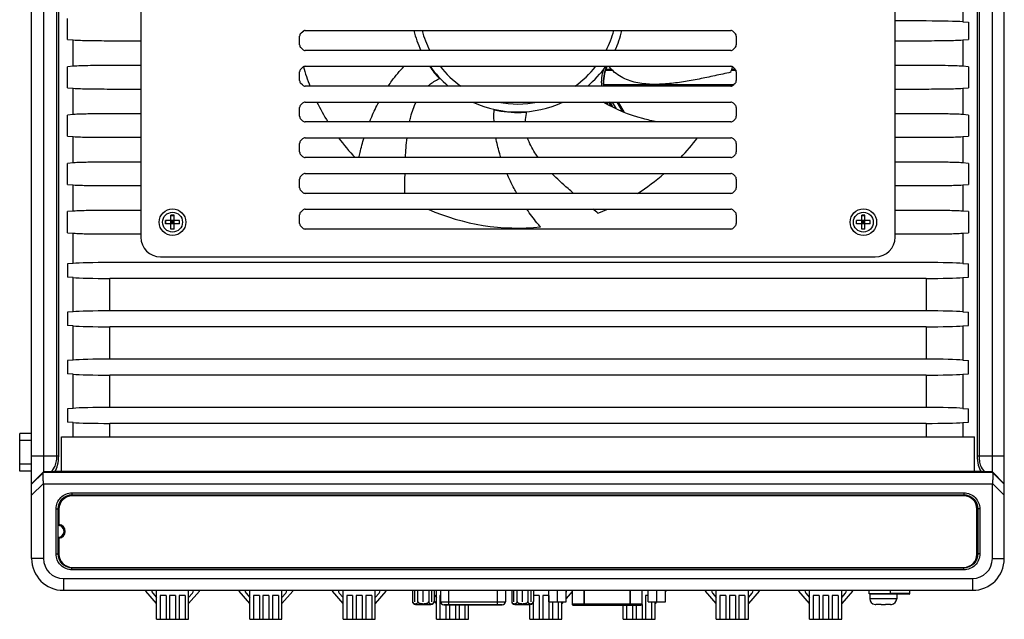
# Model space of a CAD drawing. Header units: millimetres. Extents: x 0 to 1750, y -1720 to 477.
# Tile 277 of 317: x 605 to 853, y -602 to -451. Entities that reach past the tile are written whole.
import ezdxf

# ---------------------------------------------------------------- set-up
doc = ezdxf.new("R2010")
doc.units = ezdxf.units.MM
doc.header["$LTSCALE"] = 92.51
for name, color, linetype in [('101305731_14DXF_CONTINUOUS_LINE', 7, 'CONTINUOUS'), ('101305731_DXF_CONTINUOUS_LINE', 7, 'CONTINUOUS'), ('12025-HXH_2_DXF_CONTINUOUS_LINE', 7, 'CONTINUOUS'), ('12025FAN_1_DXF_CONTINUOUS_LINE', 7, 'CONTINUOUS'), ('90_VGA_WLDR-DXF_CONTINUOUS_LINE', 7, 'CONTINUOUS'), ('DE-11-080510DXF_CONTINUOUS_LINE', 7, 'CONTINUOUS'), ('DE-11-081126DXF_CONTINUOUS_LINE', 7, 'CONTINUOUS'), ('DE-13-001875DXF_CONTINUOUS_LINE', 7, 'CONTINUOUS'), ('DE-17-000326DXF_CONTINUOUS_LINE', 7, 'CONTINUOUS'), ('DE-19-002068DXF_CONTINUOUS_LINE', 7, 'CONTINUOUS'), ('LIGHTING_CONDXF_CONTINUOUS_LINE', 7, 'CONTINUOUS'), ('SC-K1M3X7-BNDXF_CONTINUOUS_LINE', 7, 'CONTINUOUS'), ('SC-PSFM4X8_DXF_CONTINUOUS_LINE', 7, 'CONTINUOUS'), ('TLLAG-7XBX_DXF_CONTINUOUS_LINE', 7, 'CONTINUOUS')]:
    doc.layers.add(name, color=color, linetype=linetype)

msp = doc.modelspace()

# ---------------------------------------------------------------- linework, layer by layer
at = {"layer": '101305731_14DXF_CONTINUOUS_LINE'}
for p, q in [((744.026, -594.838), (744.026, -598.282)), ((747.066, -594.838), (747.066, -598.582)), ((758.626, -598.582), (758.626, -594.838)), ((761.666, -598.282), (761.666, -594.838)), ((744.026, -598.282), (761.666, -598.282)), ((744.326, -598.582), (761.365, -598.582))]:
    msp.add_line(p, q, dxfattribs=at)
for centre, start, end in [((744.326, -598.282), 179.99999, 270), ((761.366, -598.282), 270, 0)]:
    msp.add_arc(centre, 0.3, start, end, dxfattribs=at)
at = {"layer": '101305731_DXF_CONTINUOUS_LINE'}
for p, q in [((744.026, -594.838), (744.026, -598.282)), ((747.066, -598.582), (747.066, -594.838)), ((758.626, -594.838), (758.626, -598.582)), ((761.666, -598.282), (761.666, -594.838)), ((761.666, -598.282), (744.026, -598.282)), ((744.326, -598.582), (761.366, -598.582))]:
    msp.add_line(p, q, dxfattribs=at)
for centre, start, end in [((744.326, -598.282), 180, 270), ((761.366, -598.282), 270, 0)]:
    msp.add_arc(centre, 0.3, start, end, dxfattribs=at)
at = {"layer": '12025-HXH_2_DXF_CONTINUOUS_LINE'}
for p, q in [((753.292, -471.942), (752.801, -472.226)), ((752.801, -472.226), (752.929, -472.447)), ((753.234, -471.976), (753.765, -472.896)), ((753.292, -471.942), (753.874, -472.951)), ((731.222, -474.46), (731.218, -474.315))]:
    msp.add_line(p, q, dxfattribs=at)
for centre, radius, start, end in [((730.383, -447.338), 27.135, 214.84113, 223.30638), ((730.383, -447.338), 27.068, 214.93894, 223.3526), ((761.995, -466.917), 10.617, 161.99556, 184.97464), ((761.995, -466.917), 10.117, 156.20831, 185.22056), ((761.995, -466.917), 10.05, 156.04091, 185.25537), ((761.995, -466.917), 10.617, 207.61879, 209.99999), ((761.995, -466.917), 10.117, 209.11127, 209.99999), ((761.995, -466.917), 10.05, 209.322, 209.99999), ((730.383, -447.338), 27.135, 257.20022, 271.77254), ((730.383, -447.338), 27.068, 257.207, 271.77254), ((731.533, -484.505), 10.117, 83.91493, 91.77254), ((731.533, -484.505), 10.05, 83.96311, 91.77254)]:
    msp.add_arc(centre, radius, start, end, dxfattribs=at)
at = {"layer": '12025FAN_1_DXF_CONTINUOUS_LINE'}
for p, q in [((675.79, -454.431), (676.121, -454.171)), ((676.007, -454.261), (676.483, -453.888)), ((676.121, -454.171), (676.483, -453.889))]:
    msp.add_line(p, q, dxfattribs=at)
for radius, start, end in [(27, 193.93189, 205.21953), (25, 195.07288, 207.39492), (25, 332.6062, 344.92718), (27, 334.78047, 346.06811), (56.25, 196.1105, 201.37373), (27, 215.0494, 229.41182), (25, 218.33267, 235.09039), (25, 304.91157, 321.66756), (27, 310.58818, 324.9506), (56.25, 342.40888, 343.88831), (56.25, 205.82424, 211.63294), (27, 245.17197, 294.82803), (25, 258.63087, 281.36778), (56.25, 216.55697, 223.19783), (56.25, 316.8048, 323.44537), (56.25, 302.3833, 310.91932), (56.25, 246.2916, 275.80792), (56.25, 290.98288, 293.70282)]:
    msp.add_arc((730.383, -447.338), radius, start, end, dxfattribs=at)
for points, knots in [([(697.699, -467.834), (697.999, -467.387), (699.224, -465.637), (700.598, -463.988), (701.705, -462.836)], [0, 0, 0, 0, 0.2519403, 1, 1, 1, 1]), ([(784.003, -464.338), (782.659, -464.633), (779.997, -465.219), (776.02, -466.055), (772.055, -466.78), (768.068, -467.297), (764.06, -467.478), (760.079, -467.074), (756.895, -465.95), (754.655, -464.396), (753.674, -463.394), (753.222, -462.841)], [0, 0, 0, 0, 0.1276463, 0.2528776, 0.3770099, 0.5014245, 0.6256251, 0.7484972, 0.8707893, 0.9337206, 1, 1, 1, 1]), ([(707.691, -467.833), (707.909, -467.639), (708.849, -466.867), (709.917, -466.254), (710.764, -465.888)], [0, 0, 0, 0, 0.2407644, 1, 1, 1, 1]), ([(693.022, -476.837), (693.19, -476.414), (693.886, -474.716), (694.672, -473.054), (695.316, -471.834)], [0, 0, 0, 0, 0.2481748, 1, 1, 1, 1]), ([(703.084, -476.837), (703.177, -476.405), (703.585, -474.695), (704.166, -473.02), (704.74, -471.836)], [0, 0, 0, 0, 0.2516344, 1, 1, 1, 1]), ([(724.38, -476.838), (724.366, -476.572), (724.324, -475.513), (724.336, -474.453), (724.376, -473.661)], [0, 0, 0, 0, 0.2517381, 1, 1, 1, 1]), ([(765.392, -476.839), (764.209, -476.609), (759.514, -475.524), (754.96, -473.704), (751.863, -471.841)], [0, 0, 0, 0, 0.2501065, 1, 1, 1, 1]), ([(732.251, -476.838), (732.26, -476.625), (732.318, -475.75), (732.48, -474.883), (732.654, -474.242)], [0, 0, 0, 0, 0.2423331, 1, 1, 1, 1]), ([(690.345, -485.836), (690.43, -485.417), (690.796, -483.736), (691.242, -482.073), (691.621, -480.837)], [0, 0, 0, 0, 0.2484706, 1, 1, 1, 1]), ([(726.083, -485.839), (725.951, -485.428), (725.452, -483.784), (725.061, -482.106), (724.838, -480.839)], [0, 0, 0, 0, 0.251238, 1, 1, 1, 1]), ([(735.473, -485.841), (735.193, -485.456), (734.125, -483.897), (733.253, -482.187), (732.819, -480.84)], [0, 0, 0, 0, 0.2515235, 1, 1, 1, 1]), ([(701.887, -494.838), (701.891, -494.418), (701.905, -492.751), (701.924, -491.084), (701.947, -489.838)], [0, 0, 0, 0, 0.2519883, 1, 1, 1, 1]), ([(730.094, -494.838), (729.865, -494.436), (728.962, -492.806), (728.146, -491.127), (727.59, -489.84)], [0, 0, 0, 0, 0.2481875, 1, 1, 1, 1]), ([(744.411, -494.838), (743.939, -494.439), (742.061, -492.831), (740.231, -491.162), (738.93, -489.84)], [0, 0, 0, 0, 0.2496998, 1, 1, 1, 1]), ([(736.075, -503.299), (735.771, -502.946), (734.561, -501.507), (733.428, -500.003), (732.622, -498.842)], [0, 0, 0, 0, 0.2477637, 1, 1, 1, 1])]:
    msp.add_open_spline(points, degree=3, knots=knots, dxfattribs=at)
for points in [[(702.067, -485.838), (702.143, -484.168), (702.254, -482.498), (702.444, -480.837)], [(750.525, -499.858), (750.106, -499.518), (749.686, -499.178), (749.267, -498.838)]]:
    msp.add_open_spline(points, degree=3, dxfattribs=at)
at = {"layer": '90_VGA_WLDR-DXF_CONTINUOUS_LINE'}
for p, q in [((703.816, -594.838), (703.816, -597.612)), ((703.816, -594.838), (703.816, -597.612)), ((705.181, -597.612), (705.181, -594.838)), ((705.181, -597.612), (705.181, -594.838)), ((707.911, -594.838), (707.911, -597.612)), ((707.911, -594.838), (707.911, -597.612)), ((709.276, -594.838), (709.276, -597.612)), ((709.276, -594.838), (709.276, -597.612)), ((710.876, -594.838), (710.876, -597.712)), ((710.876, -594.838), (710.876, -597.712)), ((712.876, -594.838), (712.876, -598.512)), ((712.876, -594.838), (712.876, -598.512)), ((725.206, -598.512), (725.206, -594.838)), ((725.206, -598.512), (725.206, -594.838)), ((727.206, -594.838), (727.206, -597.712)), ((727.206, -594.838), (727.206, -597.712)), ((728.806, -594.838), (728.806, -597.612)), ((728.806, -594.838), (728.806, -597.612)), ((730.171, -597.612), (730.171, -594.838)), ((730.171, -597.612), (730.171, -594.838)), ((732.901, -594.838), (732.901, -597.612)), ((732.901, -594.838), (732.901, -597.612)), ((734.266, -594.838), (734.266, -597.612)), ((734.266, -594.838), (734.266, -597.612)), ((704.616, -598.412), (708.476, -598.412)), ((704.616, -598.412), (708.476, -598.412)), ((709.273, -597.682), (709.273, -597.682)), ((710.876, -597.712), (727.206, -597.712)), ((710.876, -597.712), (727.206, -597.712)), ((726.405, -598.512), (711.676, -598.512)), ((711.676, -598.512), (726.406, -598.512)), ((729.606, -598.412), (733.466, -598.412)), ((729.606, -598.412), (733.466, -598.412)), ((734.263, -597.682), (734.263, -597.682))]:
    msp.add_line(p, q, dxfattribs=at)
for centre, radius, start, end in [((704.616, -597.612), 0.8, 180, 270), ((704.616, -597.612), 0.8, 180, 270), ((704.615, -597.612), 0.799, 179.99941, 184.93295), ((704.613, -597.612), 0.797, 180.00395, 182.38164), ((704.619, -597.612), 0.804, 182.37799, 183.02833), ((704.617, -597.612), 0.801, 183.02725, 184.71554), ((704.609, -597.613), 0.794, 184.71595, 185.61656), ((704.388, -597.613), 0.793, 350.9092, 0.0162), ((708.703, -597.613), 0.793, 179.98378, 189.08934), ((708.476, -597.612), 0.8, 270, 0), ((708.476, -597.612), 0.8, 270, 0), ((708.486, -597.613), 0.789, 354.8629, 355.30982), ((708.478, -597.612), 0.798, 355.02302, 0.00302), ((708.478, -597.612), 0.798, 355.3117, 357.20941), ((708.477, -597.612), 0.799, 357.72178, 359.99744), ((708.474, -597.612), 0.802, 357.20749, 357.72413), ((729.606, -597.612), 0.8, 180, 270), ((729.606, -597.612), 0.8, 180, 270), ((729.604, -597.612), 0.798, 179.99822, 185.04242), ((729.6, -597.612), 0.795, 180.00582, 182.57832), ((729.61, -597.612), 0.804, 182.57296, 183.33912), ((729.609, -597.612), 0.804, 183.33819, 185.09293), ((729.377, -597.613), 0.793, 351.19841, 0.01478), ((733.694, -597.613), 0.793, 179.98478, 188.88134), ((733.466, -597.612), 0.8, 270, 360), ((733.466, -597.612), 0.8, 270, 360), ((733.476, -597.613), 0.789, 354.86511, 355.30896), ((733.468, -597.612), 0.798, 355.02305, 0.00305), ((733.468, -597.612), 0.798, 355.31085, 357.20542), ((733.467, -597.612), 0.799, 357.72613, 359.99745), ((733.464, -597.612), 0.802, 357.20349, 357.72847), ((704.61, -597.613), 0.795, 184.93582, 185.05975), ((704.598, -597.614), 0.782, 185.61553, 187.05219), ((704.594, -597.614), 0.779, 187.0539, 188.13343), ((704.592, -597.615), 0.776, 188.13309, 189.38376), ((704.587, -597.616), 0.771, 189.38336, 190.66984), ((704.583, -597.616), 0.768, 189.93971, 190.29343), ((704.581, -597.617), 0.765, 190.67039, 191.40327), ((704.55, -597.624), 0.733, 194.75312, 197.3434), ((704.54, -597.627), 0.723, 197.34871, 197.54863), ((704.526, -597.631), 0.708, 197.53868, 200.54876), ((704.408, -597.615), 0.773, 350.17212, 350.879), ((708.685, -597.615), 0.775, 189.11984, 189.53346), ((708.555, -597.628), 0.719, 341.84225, 343.08176), ((708.543, -597.624), 0.732, 343.08471, 345.27699), ((708.513, -597.617), 0.762, 348.89687, 349.35406), ((708.507, -597.616), 0.768, 349.35521, 350.49281), ((708.506, -597.616), 0.769, 349.67943, 350.01385), ((708.497, -597.614), 0.778, 350.49295, 351.94532), ((708.492, -597.614), 0.783, 351.9442, 352.66691), ((708.49, -597.613), 0.786, 352.66708, 354.86285), ((711.676, -597.712), 0.8, 180, 270), ((711.676, -597.712), 0.8, 180, 270), ((726.406, -597.712), 0.8, 270, 0), ((726.406, -597.712), 0.8, 270, 0), ((729.603, -597.613), 0.797, 185.09324, 185.96236), ((729.589, -597.614), 0.784, 185.95899, 187.69951), ((729.577, -597.616), 0.771, 187.70356, 188.30264), ((729.575, -597.616), 0.769, 188.30188, 190.36802), ((729.577, -597.615), 0.772, 189.83292, 190.38415), ((729.536, -597.625), 0.729, 194.72545, 196.92714), ((729.526, -597.628), 0.719, 196.93087, 197.80065), ((729.394, -597.615), 0.777, 350.87959, 351.17061), ((733.677, -597.615), 0.777, 188.90998, 189.11987), ((733.545, -597.628), 0.719, 341.84229, 343.08175), ((733.533, -597.624), 0.732, 343.08471, 345.277), ((733.503, -597.617), 0.762, 348.92328, 349.36505), ((733.497, -597.616), 0.768, 349.36618, 350.49233), ((733.496, -597.616), 0.769, 349.67944, 350.01384), ((733.487, -597.614), 0.778, 350.49252, 351.9581), ((733.482, -597.614), 0.783, 351.95695, 352.66645), ((733.48, -597.613), 0.786, 352.66664, 354.86507)]:
    msp.add_arc(centre, radius, start, end, dxfattribs=at)
for points, knots in [([(705.181, -597.612), (705.181, -597.623), (705.18, -597.665), (705.176, -597.707), (705.171, -597.738)], [0, 0, 0, 0, 0.2529907, 1, 1, 1, 1]), ([(707.911, -597.612), (707.911, -597.623), (707.911, -597.665), (707.916, -597.707), (707.921, -597.738)], [0, 0, 0, 0, 0.2529902, 1, 1, 1, 1]), ([(730.171, -597.612), (730.171, -597.623), (730.17, -597.665), (730.166, -597.707), (730.161, -597.738)], [0, 0, 0, 0, 0.2529904, 1, 1, 1, 1]), ([(732.901, -597.612), (732.901, -597.623), (732.901, -597.665), (732.906, -597.707), (732.911, -597.738)], [0, 0, 0, 0, 0.2529902, 1, 1, 1, 1]), ([(703.819, -597.683), (703.819, -597.688), (703.821, -597.71), (703.825, -597.732), (703.827, -597.749)], [0, 0, 0, 0, 0.2528399, 1, 1, 1, 1]), ([(703.828, -597.753), (703.829, -597.758), (703.833, -597.777), (703.837, -597.796), (703.841, -597.811)], [0, 0, 0, 0, 0.2540378, 1, 1, 1, 1]), ([(703.831, -597.768), (703.833, -597.778), (703.841, -597.816), (703.853, -597.853), (703.863, -597.88)], [0, 0, 0, 0, 0.2596061, 1, 1, 1, 1]), ([(705.171, -597.738), (705.155, -597.838), (705.104, -597.976), (704.988, -598.112), (704.876, -598.199), (704.725, -598.263), (704.539, -598.289), (704.354, -598.279), (704.166, -598.227), (703.98, -598.102), (703.894, -597.962), (703.863, -597.88)], [0, 0, 0, 0, 0.1731164, 0.2421053, 0.3035195, 0.4142159, 0.5190269, 0.6230773, 0.7302, 0.8490357, 1, 1, 1, 1]), ([(705.169, -597.747), (705.152, -597.846), (705.087, -598.016), (704.865, -598.228), (704.599, -598.293), (704.352, -598.279), (704.165, -598.227), (703.979, -598.101), (703.894, -597.962), (703.863, -597.88)], [0, 0, 0, 0, 0.1726252, 0.3022785, 0.5166707, 0.6211695, 0.7287993, 0.848252, 1, 1, 1, 1]), ([(705.201, -597.738), (705.22, -597.798), (705.287, -597.911), (705.433, -598.038), (705.603, -598.129), (705.845, -598.215), (706.162, -598.271), (706.546, -598.291), (706.93, -598.271), (707.246, -598.215), (707.488, -598.129), (707.658, -598.038), (707.804, -597.911), (707.871, -597.798), (707.891, -597.738)], [0, 0, 0, 0, 0.062234, 0.1246657, 0.1871949, 0.2497661, 0.3748424, 0.5, 0.6251576, 0.7502339, 0.8128052, 0.8753343, 0.937766, 1, 1, 1, 1]), ([(707.891, -597.738), (707.852, -597.858), (707.711, -598.01), (707.488, -598.129), (707.246, -598.215), (706.93, -598.271), (706.546, -598.291), (706.162, -598.271), (705.845, -598.215), (705.603, -598.129), (705.38, -598.01), (705.239, -597.858), (705.201, -597.738)], [0, 0, 0, 0, 0.1234697, 0.1862145, 0.2489903, 0.3744608, 0.5000009, 0.6255409, 0.7510108, 0.8137862, 0.8765307, 1, 1, 1, 1]), ([(707.921, -597.738), (707.937, -597.838), (707.989, -597.978), (708.106, -598.114), (708.219, -598.202), (708.373, -598.265), (708.561, -598.29), (708.748, -598.278), (708.938, -598.221), (709.127, -598.087), (709.21, -597.939), (709.238, -597.852)], [0, 0, 0, 0, 0.1719428, 0.2403267, 0.3012051, 0.4110673, 0.5152659, 0.6188621, 0.7258662, 0.8456692, 1, 1, 1, 1]), ([(707.921, -597.743), (707.939, -597.846), (708.006, -598.024), (708.196, -598.196), (708.393, -598.27), (708.588, -598.291), (708.781, -598.272), (708.979, -598.202), (709.17, -598.037), (709.241, -597.864), (709.261, -597.764)], [0, 0, 0, 0, 0.1678601, 0.2928344, 0.4002221, 0.502643, 0.6049584, 0.711832, 0.8351905, 1, 1, 1, 1]), ([(709.25, -597.81), (709.252, -597.806), (709.256, -597.787), (709.26, -597.768), (709.263, -597.754)], [0, 0, 0, 0, 0.2459538, 1, 1, 1, 1]), ([(709.264, -597.749), (709.265, -597.744), (709.268, -597.722), (709.271, -597.699), (709.273, -597.682)], [0, 0, 0, 0, 0.2469146, 1, 1, 1, 1]), ([(728.809, -597.683), (728.809, -597.688), (728.811, -597.71), (728.814, -597.731), (728.817, -597.747)], [0, 0, 0, 0, 0.2527626, 1, 1, 1, 1]), ([(728.818, -597.754), (728.821, -597.77), (728.834, -597.829), (728.854, -597.886), (728.872, -597.927)], [0, 0, 0, 0, 0.2657193, 1, 1, 1, 1]), ([(728.818, -597.755), (728.819, -597.759), (728.823, -597.778), (728.827, -597.797), (728.831, -597.81)], [0, 0, 0, 0, 0.253945, 1, 1, 1, 1]), ([(728.842, -597.848), (728.844, -597.855), (728.853, -597.881), (728.864, -597.908), (728.872, -597.927)], [0, 0, 0, 0, 0.2583869, 1, 1, 1, 1]), ([(730.161, -597.738), (730.145, -597.836), (730.095, -597.972), (729.983, -598.107), (729.874, -598.194), (729.727, -598.259), (729.545, -598.288), (729.363, -598.282), (729.18, -598.237), (729.035, -598.149), (728.934, -598.039), (728.891, -597.967), (728.872, -597.927)], [0, 0, 0, 0, 0.1749347, 0.2449029, 0.3071883, 0.4192216, 0.5249722, 0.6296825, 0.7369131, 0.8540917, 0.9218459, 1, 1, 1, 1]), ([(728.872, -597.927), (728.907, -598.001), (728.997, -598.127), (729.18, -598.236), (729.364, -598.282), (729.606, -598.291), (729.868, -598.221), (730.083, -598.006), (730.145, -597.836), (730.161, -597.738)], [0, 0, 0, 0, 0.1456245, 0.2631768, 0.3707378, 0.4757674, 0.6923841, 0.8244234, 1, 1, 1, 1]), ([(730.191, -597.738), (730.21, -597.798), (730.277, -597.911), (730.423, -598.038), (730.593, -598.129), (730.835, -598.215), (731.152, -598.271), (731.536, -598.291), (731.92, -598.271), (732.236, -598.215), (732.478, -598.129), (732.648, -598.038), (732.794, -597.911), (732.861, -597.798), (732.881, -597.738)], [0, 0, 0, 0, 0.062234, 0.1246657, 0.1871949, 0.2497661, 0.3748424, 0.5, 0.6251576, 0.7502339, 0.8128052, 0.8753343, 0.937766, 1, 1, 1, 1]), ([(732.881, -597.738), (732.842, -597.858), (732.701, -598.01), (732.478, -598.129), (732.236, -598.215), (731.92, -598.271), (731.536, -598.291), (731.152, -598.271), (730.835, -598.215), (730.593, -598.129), (730.37, -598.01), (730.229, -597.858), (730.191, -597.738)], [0, 0, 0, 0, 0.1234697, 0.1862145, 0.2489903, 0.3744608, 0.5000009, 0.6255409, 0.7510108, 0.8137862, 0.8765307, 1, 1, 1, 1]), ([(732.911, -597.738), (732.927, -597.838), (732.979, -597.978), (733.096, -598.114), (733.209, -598.202), (733.363, -598.265), (733.551, -598.29), (733.738, -598.278), (733.928, -598.221), (734.117, -598.087), (734.2, -597.939), (734.228, -597.852)], [0, 0, 0, 0, 0.1719428, 0.2403267, 0.3012051, 0.4110672, 0.5152658, 0.618862, 0.7258661, 0.8456691, 1, 1, 1, 1]), ([(734.251, -597.764), (734.231, -597.864), (734.16, -598.038), (733.969, -598.203), (733.77, -598.272), (733.576, -598.291), (733.382, -598.269), (733.183, -598.195), (732.994, -598.021), (732.927, -597.841), (732.911, -597.738)], [0, 0, 0, 0, 0.1646217, 0.2877896, 0.3945109, 0.496703, 0.5990267, 0.7063903, 0.8315804, 1, 1, 1, 1]), ([(734.24, -597.81), (734.242, -597.806), (734.246, -597.787), (734.25, -597.768), (734.253, -597.754)], [0, 0, 0, 0, 0.2459538, 1, 1, 1, 1]), ([(734.254, -597.749), (734.255, -597.744), (734.258, -597.722), (734.261, -597.699), (734.263, -597.682)], [0, 0, 0, 0, 0.2469146, 1, 1, 1, 1])]:
    msp.add_open_spline(points, degree=3, knots=knots, dxfattribs=at)
for points in [[(705.181, -597.612), (705.181, -597.655), (705.188, -597.697), (705.201, -597.738)], [(705.201, -597.738), (705.188, -597.697), (705.181, -597.655), (705.181, -597.612)], [(707.891, -597.738), (707.904, -597.697), (707.911, -597.655), (707.911, -597.612)], [(707.911, -597.612), (707.911, -597.655), (707.904, -597.697), (707.891, -597.738)], [(730.171, -597.612), (730.171, -597.655), (730.178, -597.697), (730.191, -597.738)], [(730.191, -597.738), (730.178, -597.697), (730.171, -597.655), (730.171, -597.612)], [(732.881, -597.738), (732.894, -597.697), (732.901, -597.655), (732.901, -597.612)], [(732.901, -597.612), (732.901, -597.655), (732.894, -597.697), (732.881, -597.738)]]:
    msp.add_open_spline(points, degree=3, dxfattribs=at)
at = {"layer": 'DE-11-080510DXF_CONTINUOUS_LINE'}
for p, q in [((635.383, -388.838), (635.383, -505.838)), ((825.383, -505.838), (825.383, -388.838)), ((676.797, -453.838), (783.969, -453.838)), ((675.383, -457.424), (675.383, -455.252)), ((675.676, -454.545), (676.09, -454.131)), ((784.676, -454.131), (785.09, -454.545)), ((785.383, -455.252), (785.383, -457.424)), ((676.09, -458.545), (675.676, -458.131)), ((785.09, -458.131), (784.676, -458.545)), ((783.969, -458.838), (676.797, -458.838)), ((675.676, -463.545), (676.09, -463.131)), ((676.797, -462.838), (783.969, -462.838)), ((784.676, -463.131), (785.09, -463.545)), ((675.383, -466.424), (675.383, -464.252)), ((785.383, -464.252), (785.383, -466.424)), ((676.09, -467.545), (675.676, -467.131)), ((783.969, -467.838), (676.797, -467.838)), ((785.09, -467.131), (784.676, -467.545)), ((675.383, -475.424), (675.383, -473.252)), ((675.676, -472.545), (676.09, -472.131)), ((676.797, -471.838), (783.969, -471.838)), ((784.676, -472.131), (785.09, -472.545)), ((785.383, -473.252), (785.383, -475.424)), ((676.09, -476.545), (675.676, -476.131)), ((785.09, -476.131), (784.676, -476.545)), ((783.969, -476.838), (676.797, -476.838)), ((676.797, -480.838), (783.969, -480.838)), ((675.383, -484.424), (675.383, -482.252)), ((675.676, -481.545), (676.09, -481.131)), ((784.676, -481.131), (785.09, -481.545)), ((785.383, -482.252), (785.383, -484.424)), ((676.09, -485.545), (675.676, -485.131)), ((783.969, -485.838), (676.797, -485.838)), ((785.09, -485.131), (784.676, -485.545)), ((675.676, -490.545), (676.09, -490.131)), ((676.797, -489.838), (783.969, -489.838)), ((784.676, -490.131), (785.09, -490.545)), ((675.383, -493.424), (675.383, -491.252)), ((785.383, -491.252), (785.383, -493.424)), ((676.09, -494.545), (675.676, -494.131)), ((783.969, -494.838), (676.797, -494.838)), ((785.09, -494.131), (784.676, -494.545)), ((675.383, -502.424), (675.383, -500.252)), ((675.676, -499.545), (676.09, -499.131)), ((676.797, -498.838), (783.969, -498.838)), ((784.676, -499.131), (785.09, -499.545)), ((785.383, -500.252), (785.383, -502.424)), ((676.09, -503.545), (675.676, -503.131)), ((785.09, -503.131), (784.676, -503.545)), ((783.969, -503.838), (676.797, -503.838)), ((640.383, -510.838), (820.383, -510.838))]:
    msp.add_line(p, q, dxfattribs=at)
for centre in [(643.383, -502.098), (817.383, -502.098)]:
    msp.add_circle(centre, 3.35, dxfattribs=at)
for centre, radius, start, end in [((676.797, -454.838), 1, 90, 135), ((783.969, -454.838), 1, 45, 90), ((676.383, -455.252), 1, 135, 180), ((784.383, -455.252), 1, 0, 45), ((676.383, -457.424), 1, 180, 225), ((676.797, -457.838), 1, 225, 270), ((783.969, -457.838), 1, 270, 315), ((784.383, -457.424), 1, 315, 0), ((676.383, -464.252), 1, 135, 180), ((676.797, -463.838), 1, 90, 135), ((783.969, -463.838), 1, 45, 90), ((784.383, -464.252), 1, 0, 45), ((676.383, -466.424), 1, 180, 225), ((676.797, -466.838), 1, 225, 270), ((783.969, -466.838), 1, 270, 315), ((784.383, -466.424), 1, 315, 0), ((676.383, -473.252), 1, 135, 180), ((676.797, -472.838), 1, 90, 135), ((783.969, -472.838), 1, 45, 90), ((784.383, -473.252), 1, 0, 45), ((676.383, -475.424), 1, 180, 225), ((784.383, -475.424), 1, 315, 0), ((676.797, -475.838), 1, 225, 270), ((783.969, -475.838), 1, 270, 315), ((676.797, -481.838), 1, 90, 135), ((783.969, -481.838), 1, 45, 90), ((676.383, -482.252), 1, 135, 180), ((784.383, -482.252), 1, 0, 45), ((676.383, -484.424), 1, 180, 225), ((676.797, -484.838), 1, 225, 270), ((783.969, -484.838), 1, 270, 315), ((784.383, -484.424), 1, 315, 0), ((676.383, -491.252), 1, 135, 180), ((676.797, -490.838), 1, 90, 135), ((783.969, -490.838), 1, 45, 90), ((784.383, -491.252), 1, 0, 45), ((676.383, -493.424), 1, 180, 225), ((784.383, -493.424), 1, 315, 0), ((676.797, -493.838), 1, 225, 270), ((783.969, -493.838), 1, 270, 315), ((676.383, -500.252), 1, 135, 180), ((676.797, -499.838), 1, 90, 135), ((783.969, -499.838), 1, 45, 90), ((784.383, -500.252), 1, 0, 45), ((676.383, -502.424), 1, 180, 225), ((784.383, -502.424), 1, 315, 0), ((640.383, -505.838), 5, 180, 270), ((676.797, -502.838), 1, 225, 270), ((783.969, -502.838), 1, 270, 315), ((820.383, -505.838), 5, 270, 0)]:
    msp.add_arc(centre, radius, start, end, dxfattribs=at)
at = {"layer": 'DE-11-081126DXF_CONTINUOUS_LINE'}
for p, q in [((842.683, -571.048), (618.083, -571.048)), ((614.783, -574.348), (614.783, -578.244)), ((845.983, -585.748), (845.983, -574.348)), ((614.783, -581.721), (614.783, -585.748)), ((618.083, -589.048), (842.683, -589.048))]:
    msp.add_line(p, q, dxfattribs=at)
for centre, radius, start, end in [((618.083, -574.348), 3.3, 90, 180), ((842.683, -574.348), 3.3, 0, 90), ((614.583, -579.983), 1.75, 276.56243, 83.43757), ((618.083, -585.748), 3.3, 180, 270), ((842.683, -585.748), 3.3, 270, 0)]:
    msp.add_arc(centre, radius, start, end, dxfattribs=at)
at = {"layer": 'DE-13-001875DXF_CONTINUOUS_LINE'}
for p, q in [((607.883, -586.838), (607.883, -307.838)), ((610.883, -307.838), (610.883, -565.128)), ((614.252, -560.994), (614.252, -308.508)), ((614.712, -560.994), (614.712, -308.508)), ((846.054, -308.508), (846.054, -560.994)), ((846.514, -308.508), (846.514, -560.994)), ((849.883, -565.128), (849.883, -307.838)), ((852.883, -586.838), (852.883, -307.838)), ((842.402, -444.027), (842.402, -451.636)), ((616.883, -456.075), (616.883, -450.77)), ((833.197, -451.423), (825.383, -451.423)), ((842.402, -451.636), (843.883, -451.757)), ((843.883, -451.757), (843.883, -456.075)), ((616.883, -456.075), (618.364, -456.197)), ((618.364, -462.819), (618.364, -456.197)), ((842.402, -456.197), (843.883, -456.075)), ((842.402, -456.197), (842.402, -462.819)), ((627.569, -456.388), (635.383, -456.388)), ((825.383, -456.388), (833.197, -456.388)), ((618.364, -462.819), (616.883, -462.94)), ((616.883, -468.245), (616.883, -462.94)), ((635.383, -462.627), (627.569, -462.627)), ((753.929, -463.626), (752.504, -463.626)), ((785.163, -463.626), (784.218, -463.626)), ((833.197, -462.627), (825.383, -462.627)), ((843.883, -462.94), (842.402, -462.819)), ((843.883, -462.94), (843.883, -468.245)), ((752.441, -463.802), (754.11, -463.802)), ((784.164, -463.802), (785.276, -463.802)), ((616.883, -468.245), (618.364, -468.367)), ((618.364, -474.989), (618.364, -468.367)), ((627.569, -468.558), (635.383, -468.558)), ((751.957, -467.383), (764.42, -467.383)), ((751.97, -467.559), (784.676, -467.559)), ((765.369, -467.383), (784.837, -467.383)), ((825.383, -468.558), (833.197, -468.558)), ((842.402, -468.367), (843.883, -468.245)), ((842.402, -468.367), (842.402, -474.989)), ((753.422, -471.867), (753.292, -471.942)), ((753.422, -471.867), (754.119, -473.075)), ((753.422, -471.867), (753.583, -471.911)), ((753.583, -471.911), (753.717, -471.838)), ((753.583, -471.911), (754.311, -473.172)), ((754.133, -471.838), (755.134, -473.572)), ((756.815, -474.306), (755.39, -471.838)), ((757.247, -474.478), (755.722, -471.838)), ((618.364, -474.989), (616.883, -475.11)), ((616.883, -480.415), (616.883, -475.11)), ((635.383, -474.797), (627.569, -474.797)), ((833.197, -474.797), (825.383, -474.797)), ((843.883, -475.11), (842.402, -474.989)), ((843.883, -475.11), (843.883, -480.415)), ((616.883, -480.415), (618.364, -480.537)), ((618.364, -487.159), (618.364, -480.537)), ((627.569, -480.728), (635.383, -480.728)), ((825.383, -480.728), (833.197, -480.728)), ((842.402, -480.537), (843.883, -480.415)), ((842.402, -480.537), (842.402, -487.159)), ((618.364, -487.159), (616.883, -487.28)), ((616.883, -492.585), (616.883, -487.28)), ((635.383, -486.967), (627.569, -486.967)), ((833.197, -486.967), (825.383, -486.967)), ((843.883, -487.28), (842.402, -487.159)), ((843.883, -487.28), (843.883, -492.585)), ((616.883, -492.585), (618.364, -492.707)), ((618.364, -499.329), (618.364, -492.707)), ((627.569, -492.898), (635.383, -492.898)), ((825.383, -492.898), (833.197, -492.898)), ((842.402, -492.707), (843.883, -492.585)), ((842.402, -492.707), (842.402, -499.329)), ((618.364, -499.329), (616.883, -499.45)), ((616.883, -504.755), (616.883, -499.45)), ((635.383, -499.137), (627.569, -499.137)), ((833.197, -499.137), (825.383, -499.137)), ((843.883, -499.45), (842.402, -499.329)), ((843.883, -499.45), (843.883, -504.755)), ((616.883, -504.755), (618.364, -504.877)), ((618.364, -512.486), (618.364, -504.877)), ((627.569, -505.068), (635.383, -505.068)), ((825.383, -505.068), (833.197, -505.068)), ((842.402, -504.877), (843.883, -504.755)), ((842.402, -504.877), (842.402, -512.486)), ((618.364, -512.486), (616.883, -512.607)), ((616.883, -512.607), (616.883, -515.938)), ((833.197, -512.273), (627.569, -512.273)), ((842.402, -512.486), (843.883, -512.607)), ((843.883, -515.938), (843.883, -512.607)), ((618.364, -516.06), (616.883, -515.938)), ((618.364, -524.656), (618.364, -516.06)), ((627.569, -524.443), (627.569, -516.273)), ((833.197, -516.273), (627.569, -516.273)), ((833.197, -516.273), (833.197, -524.443)), ((842.402, -516.06), (843.883, -515.938)), ((842.402, -516.06), (842.402, -524.656)), ((618.364, -524.656), (616.883, -524.777)), ((616.883, -524.777), (616.883, -528.108)), ((833.197, -524.443), (627.569, -524.443)), ((842.402, -524.656), (843.883, -524.777)), ((843.883, -528.108), (843.883, -524.777)), ((618.364, -528.23), (616.883, -528.108)), ((618.364, -536.826), (618.364, -528.23)), ((842.402, -528.23), (843.883, -528.108)), ((842.402, -528.23), (842.402, -536.826)), ((627.569, -536.613), (627.569, -528.443)), ((833.197, -528.443), (627.569, -528.443)), ((833.197, -528.443), (833.197, -536.613)), ((618.364, -536.826), (616.883, -536.947)), ((616.883, -536.947), (616.883, -540.278)), ((833.197, -536.613), (627.569, -536.613)), ((842.402, -536.826), (843.883, -536.947)), ((843.883, -540.278), (843.883, -536.947)), ((618.364, -540.4), (616.883, -540.278)), ((618.364, -548.996), (618.364, -540.4)), ((627.569, -548.783), (627.569, -540.613)), ((833.197, -540.613), (627.569, -540.613)), ((833.197, -540.613), (833.197, -548.783)), ((842.402, -540.4), (843.883, -540.278)), ((842.402, -540.4), (842.402, -548.996)), ((618.364, -548.996), (616.883, -549.117)), ((616.883, -549.117), (616.883, -552.448)), ((833.197, -548.783), (627.569, -548.783)), ((842.402, -548.996), (843.883, -549.117)), ((843.883, -552.448), (843.883, -549.117)), ((618.364, -552.57), (616.883, -552.448)), ((618.364, -556.198), (618.364, -552.57)), ((627.569, -556.198), (627.569, -552.783)), ((833.197, -552.783), (627.569, -552.783)), ((833.197, -552.783), (833.197, -556.198)), ((842.402, -552.57), (843.883, -552.448)), ((842.402, -552.57), (842.402, -556.198)), ((615.432, -564.838), (615.432, -556.198)), ((615.432, -556.198), (845.334, -556.198)), ((845.334, -564.838), (845.334, -556.198)), ((607.883, -560.994), (614.712, -560.994)), ((846.054, -560.994), (852.883, -560.994)), ((610.883, -564.992), (607.883, -567.991)), ((610.878, -565.137), (607.883, -568.055)), ((612.392, -564.992), (610.883, -564.992)), ((849.883, -565.128), (610.883, -565.128)), ((615.432, -564.838), (613.717, -564.944)), ((615.432, -564.838), (845.334, -564.838)), ((847.049, -564.944), (845.334, -564.838)), ((849.883, -564.992), (848.374, -564.992)), ((849.883, -564.992), (852.883, -567.991)), ((849.887, -565.137), (852.883, -568.055)), ((610.878, -567.964), (607.883, -570.882)), ((610.883, -568.127), (610.883, -586.838)), ((849.883, -568.127), (610.883, -568.127)), ((618.055, -570.293), (618.055, -570.807)), ((618.055, -570.293), (842.71, -570.293)), ((842.71, -570.293), (842.71, -570.807)), ((849.883, -586.838), (849.883, -568.127)), ((849.887, -567.964), (852.883, -570.882)), ((618.055, -570.807), (618.082, -570.833)), ((618.055, -570.807), (842.71, -570.807)), ((842.684, -570.833), (618.082, -570.833)), ((842.71, -570.807), (842.684, -570.833)), ((614.044, -585.66), (614.044, -574.305)), ((614.044, -574.305), (614.557, -574.305)), ((614.557, -585.66), (614.557, -574.305)), ((614.557, -574.305), (614.583, -574.332)), ((614.583, -574.332), (614.583, -578.483)), ((846.209, -574.305), (846.183, -574.332)), ((846.183, -585.634), (846.183, -574.332)), ((846.209, -574.305), (846.209, -585.66)), ((846.722, -574.305), (846.209, -574.305)), ((846.722, -574.305), (846.722, -585.66)), ((614.583, -581.483), (614.583, -585.634)), ((610.883, -586.838), (607.883, -586.838)), ((614.044, -585.66), (614.557, -585.66)), ((614.557, -585.66), (614.583, -585.634)), ((846.209, -585.66), (846.183, -585.634)), ((846.722, -585.66), (846.209, -585.66)), ((849.883, -586.838), (852.883, -586.838)), ((618.055, -589.159), (618.082, -589.133)), ((618.055, -589.672), (618.055, -589.159)), ((842.71, -589.159), (618.055, -589.159)), ((842.71, -589.672), (618.055, -589.672)), ((618.082, -589.133), (842.684, -589.133)), ((842.71, -589.159), (842.684, -589.133)), ((842.71, -589.672), (842.71, -589.159)), ((615.883, -591.838), (615.883, -594.838)), ((615.883, -591.838), (844.883, -591.838)), ((844.883, -591.838), (844.883, -594.838)), ((615.883, -594.838), (844.883, -594.838))]:
    msp.add_line(p, q, dxfattribs=at)
for centre, radius, start, end in [((617.544, -581.444), 4.188, 134.9989, 135.50794), ((614.583, -579.983), 1.474, 268.9818, 91.0182), ((614.583, -579.983), 1.5, 270, 90), ((617.543, -578.522), 4.187, 224.49201, 225.00111), ((615.883, -586.838), 8, 180, 270), ((615.883, -586.838), 5, 180, 270), ((844.883, -586.838), 8, 270, 0), ((844.883, -586.838), 5, 270, 0)]:
    msp.add_arc(centre, radius, start, end, dxfattribs=at)
for centre, major_axis, ratio, start_param, end_param in [((833.197, -451.772), (10, 0), 0.0349208, 0.4014257, 1.5707963), ((627.569, -512.622), (10, 0), 0.0349208, 1.5707963, 2.7401669), ((833.197, -512.622), (10, 0), 0.0349208, 0.4014257, 1.5707963), ((627.569, -515.924), (10, 0), 0.0349208, -2.7401669, -1.5707963), ((833.197, -515.924), (10, 0), 0.0349208, -1.5707963, -0.4014257), ((627.569, -524.792), (10, 0), 0.0349208, 1.5707963, 2.7401669), ((833.197, -524.792), (10, 0), 0.0349208, 0.4014257, 1.5707963), ((627.569, -528.094), (10, 0), 0.0349208, -2.7401669, -1.5707963), ((833.197, -528.094), (10, 0), 0.0349208, -1.5707963, -0.4014257), ((627.569, -536.962), (10, 0), 0.0349208, 1.5707963, 2.7401669), ((833.197, -536.962), (10, 0), 0.0349208, 0.4014257, 1.5707963), ((627.569, -540.264), (10, 0), 0.0349208, -2.7401669, -1.5707963), ((833.197, -540.264), (10, 0), 0.0349208, -1.5707963, -0.4014257), ((627.569, -549.132), (10, 0), 0.0349208, 1.5707963, 2.7401669), ((833.197, -549.132), (10, 0), 0.0349208, 0.4014257, 1.5707963), ((627.569, -552.434), (10, 0), 0.0349208, -2.7401669, -1.5707963), ((833.197, -552.434), (10, 0), 0.0349208, -1.5707963, -0.4014257), ((607.883, -568.127), (3, 3), 0.0130907, -0.0673936, -0.01309), ((852.883, -568.127), (3, -3), 0.0130907, -3.1285027, -3.074199), ((607.883, -568.127), (3, 0), 1, 0, 0.0543037), ((852.883, -568.127), (3, 0), 1, 3.087289, 3.1415927), ((618.084, -574.334), (2.477, -2.477), 0.999315, 2.3565371, 3.9266482), ((842.682, -574.334), (-2.477, -2.477), 0.999315, 2.3565371, 3.9266482), ((618.084, -585.632), (2.477, 2.477), 0.999315, 8.6397224, 10.2098335), ((842.682, -585.632), (-2.477, 2.477), 0.999315, 8.6397224, 10.2098335)]:
    msp.add_ellipse(centre, major_axis=major_axis, ratio=ratio, start_param=start_param, end_param=end_param, dxfattribs=at)
for points, knots in [([(618.364, -456.197), (619.59, -456.288), (622.661, -456.355), (625.729, -456.388), (627.569, -456.388)], [0, 0, 0, 0, 0.4006401, 1, 1, 1, 1]), ([(833.197, -456.388), (835.037, -456.388), (838.106, -456.355), (841.176, -456.288), (842.402, -456.197)], [0, 0, 0, 0, 0.5996467, 1, 1, 1, 1]), ([(627.569, -462.627), (625.728, -462.627), (622.66, -462.66), (619.589, -462.728), (618.364, -462.819)], [0, 0, 0, 0, 0.5996467, 1, 1, 1, 1]), ([(842.402, -462.819), (841.176, -462.728), (838.105, -462.66), (835.036, -462.627), (833.197, -462.627)], [0, 0, 0, 0, 0.4006401, 1, 1, 1, 1]), ([(618.364, -468.367), (619.59, -468.458), (622.661, -468.525), (625.729, -468.558), (627.569, -468.558)], [0, 0, 0, 0, 0.4006401, 1, 1, 1, 1]), ([(833.197, -468.558), (835.037, -468.558), (838.106, -468.525), (841.176, -468.458), (842.402, -468.367)], [0, 0, 0, 0, 0.5996467, 1, 1, 1, 1]), ([(627.569, -474.797), (625.728, -474.797), (622.66, -474.83), (619.589, -474.898), (618.364, -474.989)], [0, 0, 0, 0, 0.5996467, 1, 1, 1, 1]), ([(842.402, -474.989), (841.176, -474.898), (838.105, -474.83), (835.036, -474.797), (833.197, -474.797)], [0, 0, 0, 0, 0.4006401, 1, 1, 1, 1]), ([(618.364, -480.537), (619.59, -480.628), (622.661, -480.695), (625.729, -480.728), (627.569, -480.728)], [0, 0, 0, 0, 0.4006401, 1, 1, 1, 1]), ([(833.197, -480.728), (835.037, -480.728), (838.106, -480.695), (841.176, -480.628), (842.402, -480.537)], [0, 0, 0, 0, 0.5996467, 1, 1, 1, 1]), ([(627.569, -486.967), (625.728, -486.967), (622.66, -487), (619.589, -487.068), (618.364, -487.159)], [0, 0, 0, 0, 0.5996467, 1, 1, 1, 1]), ([(842.402, -487.159), (841.176, -487.068), (838.105, -487), (835.036, -486.967), (833.197, -486.967)], [0, 0, 0, 0, 0.4006401, 1, 1, 1, 1]), ([(618.364, -492.707), (619.59, -492.798), (622.661, -492.865), (625.729, -492.898), (627.569, -492.898)], [0, 0, 0, 0, 0.4006401, 1, 1, 1, 1]), ([(833.197, -492.898), (835.037, -492.898), (838.106, -492.865), (841.176, -492.798), (842.402, -492.707)], [0, 0, 0, 0, 0.5996467, 1, 1, 1, 1]), ([(627.569, -499.137), (625.728, -499.137), (622.66, -499.17), (619.589, -499.238), (618.364, -499.329)], [0, 0, 0, 0, 0.5996467, 1, 1, 1, 1]), ([(842.402, -499.329), (841.176, -499.238), (838.105, -499.17), (835.036, -499.137), (833.197, -499.137)], [0, 0, 0, 0, 0.4006401, 1, 1, 1, 1]), ([(618.364, -504.877), (619.59, -504.968), (622.661, -505.035), (625.729, -505.068), (627.569, -505.068)], [0, 0, 0, 0, 0.4006401, 1, 1, 1, 1]), ([(833.197, -505.068), (835.037, -505.068), (838.106, -505.035), (841.176, -504.968), (842.402, -504.877)], [0, 0, 0, 0, 0.5996467, 1, 1, 1, 1]), ([(612.392, -564.992), (612.963, -564.961), (613.745, -563.956), (614.15, -562.515), (614.252, -561.521), (614.252, -560.994)], [0, 0, 0, 0, 0.3689273, 0.6601163, 1, 1, 1, 1]), ([(613.717, -564.944), (614.079, -564.478), (614.568, -563.146), (614.712, -561.777), (614.712, -560.994)], [0, 0, 0, 0, 0.4293779, 1, 1, 1, 1]), ([(846.054, -560.994), (846.054, -561.777), (846.198, -563.146), (846.687, -564.478), (847.049, -564.944)], [0, 0, 0, 0, 0.5706258, 1, 1, 1, 1]), ([(846.514, -560.994), (846.514, -561.521), (846.615, -562.515), (847.02, -563.956), (847.803, -564.961), (848.374, -564.992)], [0, 0, 0, 0, 0.3398886, 0.6310782, 1, 1, 1, 1]), ([(610.878, -567.964), (610.86, -567.617), (610.806, -566.976), (610.751, -566.118), (610.791, -565.532), (610.825, -565.215), (610.878, -565.137)], [0, 0, 0, 0, 0.3673871, 0.6805643, 0.8998445, 1, 1, 1, 1]), ([(613.717, -564.944), (613.628, -564.949), (613.186, -564.969), (612.744, -564.981), (612.392, -564.992)], [0, 0, 0, 0, 0.2023978, 1, 1, 1, 1]), ([(848.374, -564.992), (848.25, -564.988), (847.808, -564.974), (847.366, -564.963), (847.049, -564.944)], [0, 0, 0, 0, 0.2807257, 1, 1, 1, 1]), ([(849.887, -565.137), (849.94, -565.215), (849.975, -565.532), (850.014, -566.118), (849.96, -566.976), (849.906, -567.617), (849.887, -567.964)], [0, 0, 0, 0, 0.1001589, 0.3194501, 0.6326185, 1, 1, 1, 1]), ([(614.044, -574.305), (614.044, -573.28), (614.9, -571.147), (617.033, -570.293), (618.055, -570.293)], [0, 0, 0, 0, 0.5007099, 1, 1, 1, 1]), ([(842.71, -570.293), (843.735, -570.293), (845.869, -571.15), (846.722, -573.283), (846.722, -574.305)], [0, 0, 0, 0, 0.5007099, 1, 1, 1, 1]), ([(614.557, -574.305), (614.557, -573.411), (615.304, -571.551), (617.164, -570.806), (618.055, -570.807)], [0, 0, 0, 0, 0.5007099, 1, 1, 1, 1]), ([(842.71, -570.807), (843.604, -570.806), (845.465, -571.554), (846.209, -573.414), (846.209, -574.305)], [0, 0, 0, 0, 0.5007099, 1, 1, 1, 1]), ([(618.055, -589.672), (617.03, -589.672), (614.897, -588.815), (614.044, -586.682), (614.044, -585.66)], [0, 0, 0, 0, 0.5007099, 1, 1, 1, 1]), ([(618.055, -589.159), (617.161, -589.159), (615.301, -588.412), (614.557, -586.552), (614.557, -585.66)], [0, 0, 0, 0, 0.5007099, 1, 1, 1, 1]), ([(846.722, -585.66), (846.722, -586.685), (845.865, -588.819), (843.732, -589.672), (842.71, -589.672)], [0, 0, 0, 0, 0.5007099, 1, 1, 1, 1]), ([(846.209, -585.66), (846.209, -586.554), (845.462, -588.415), (843.602, -589.159), (842.71, -589.159)], [0, 0, 0, 0, 0.5007099, 1, 1, 1, 1])]:
    msp.add_open_spline(points, degree=3, knots=knots, dxfattribs=at)
at = {"layer": 'DE-17-000326DXF_CONTINUOUS_LINE'}
for p, q in [((604.883, -564.838), (604.883, -555.338)), ((607.883, -555.338), (604.883, -555.338)), ((607.883, -557.088), (604.883, -557.088)), ((607.883, -563.088), (604.883, -563.088)), ((607.883, -564.838), (604.883, -564.838))]:
    msp.add_line(p, q, dxfattribs=at)
at = {"layer": 'DE-19-002068DXF_CONTINUOUS_LINE'}
for p, q in [((704.368, -597.738), (704.368, -594.838)), ((706.533, -597.738), (706.533, -594.838)), ((708.698, -597.738), (708.698, -594.838)), ((729.358, -597.738), (729.358, -594.838)), ((731.523, -597.738), (731.523, -594.838)), ((733.688, -597.738), (733.688, -594.838)), ((738.186, -597.738), (738.186, -594.838)), ((740.351, -597.738), (740.351, -594.838)), ((742.516, -597.738), (742.516, -594.838)), ((763.176, -597.738), (763.176, -594.838)), ((765.341, -597.738), (765.341, -594.838)), ((767.506, -597.738), (767.506, -594.838)), ((738.186, -597.738), (742.516, -597.738)), ((763.176, -597.738), (767.506, -597.738))]:
    msp.add_line(p, q, dxfattribs=at)
at = {"layer": 'LIGHTING_CONDXF_CONTINUOUS_LINE'}
for p, q in [((636.643, -594.838), (636.643, -595.036)), ((639.343, -598.138), (636.643, -595.036)), ((639.343, -602.138), (639.343, -594.838)), ((647.443, -602.138), (647.443, -594.838)), ((650.143, -595.036), (647.443, -598.138)), ((650.143, -595.036), (650.143, -594.838)), ((660.143, -594.838), (660.143, -595.036)), ((662.843, -598.138), (660.143, -595.036)), ((662.843, -602.138), (662.843, -594.838)), ((670.943, -602.138), (670.943, -594.838)), ((673.643, -595.036), (670.943, -598.138)), ((673.643, -595.036), (673.643, -594.838)), ((683.643, -594.838), (683.643, -595.036)), ((686.343, -598.138), (683.643, -595.036)), ((686.343, -602.138), (686.343, -594.838)), ((694.443, -602.138), (694.443, -594.838)), ((697.143, -595.036), (694.443, -598.138)), ((697.143, -595.036), (697.143, -594.838)), ((709.843, -602.138), (709.843, -594.838)), ((744.026, -595.171), (742.516, -596.905)), ((767.643, -595.036), (767.506, -595.194)), ((767.643, -595.036), (767.643, -594.838)), ((777.643, -594.838), (777.643, -595.036)), ((780.343, -598.138), (777.643, -595.036)), ((780.343, -602.138), (780.343, -594.838)), ((788.443, -602.138), (788.443, -594.838)), ((791.143, -595.036), (788.443, -598.138)), ((791.143, -595.036), (791.143, -594.838)), ((801.143, -594.838), (801.143, -595.036)), ((803.843, -598.138), (801.143, -595.036)), ((803.843, -602.138), (803.843, -594.838)), ((811.943, -602.138), (811.943, -594.838)), ((814.643, -595.036), (811.943, -598.138)), ((814.643, -595.036), (814.643, -594.838)), ((638.389, -595.519), (639.343, -596.615)), ((640.243, -596.138), (640.243, -602.138)), ((641.743, -596.138), (640.243, -596.138)), ((641.743, -596.138), (641.743, -602.138)), ((642.643, -596.138), (642.643, -602.138)), ((644.143, -596.138), (642.643, -596.138)), ((644.143, -596.138), (644.143, -602.138)), ((645.043, -596.138), (645.043, -602.138)), ((646.543, -596.138), (645.043, -596.138)), ((646.543, -596.138), (646.543, -602.138)), ((647.443, -596.615), (648.397, -595.519)), ((661.889, -595.519), (662.843, -596.615)), ((663.743, -596.138), (663.743, -602.138)), ((665.243, -596.138), (663.743, -596.138)), ((665.243, -596.138), (665.243, -602.138)), ((666.143, -596.138), (666.143, -602.138)), ((667.643, -596.138), (666.143, -596.138)), ((667.643, -596.138), (667.643, -602.138)), ((668.543, -596.138), (668.543, -602.138)), ((670.043, -596.138), (668.543, -596.138)), ((670.043, -596.138), (670.043, -602.138)), ((670.943, -596.615), (671.897, -595.519)), ((685.389, -595.519), (686.343, -596.615)), ((687.243, -596.138), (687.243, -602.138)), ((688.743, -596.138), (687.243, -596.138)), ((688.743, -596.138), (688.743, -602.138)), ((689.643, -596.138), (689.643, -602.138)), ((691.143, -596.138), (689.643, -596.138)), ((691.143, -596.138), (691.143, -602.138)), ((692.043, -596.138), (692.043, -602.138)), ((693.543, -596.138), (692.043, -596.138)), ((693.543, -596.138), (693.543, -602.138)), ((694.443, -596.615), (695.397, -595.519)), ((709.276, -595.963), (709.843, -596.615)), ((709.843, -598.138), (709.276, -597.486)), ((710.743, -596.138), (710.743, -602.138)), ((710.876, -596.138), (710.743, -596.138)), ((735.743, -596.138), (734.266, -596.138)), ((735.743, -596.138), (735.743, -602.138)), ((736.643, -596.138), (736.643, -602.138)), ((738.143, -596.138), (736.643, -596.138)), ((738.143, -596.138), (738.143, -602.138)), ((762.543, -596.138), (762.543, -602.138)), ((763.176, -596.138), (762.543, -596.138)), ((779.389, -595.519), (780.343, -596.615)), ((781.243, -596.138), (781.243, -602.138)), ((782.743, -596.138), (781.243, -596.138)), ((782.743, -596.138), (782.743, -602.138)), ((783.643, -596.138), (783.643, -602.138)), ((785.143, -596.138), (783.643, -596.138)), ((785.143, -596.138), (785.143, -602.138)), ((786.043, -596.138), (786.043, -602.138)), ((787.543, -596.138), (786.043, -596.138)), ((787.543, -596.138), (787.543, -602.138)), ((788.443, -596.615), (789.397, -595.519)), ((802.889, -595.519), (803.843, -596.615)), ((804.743, -596.138), (804.743, -602.138)), ((806.243, -596.138), (804.743, -596.138)), ((806.243, -596.138), (806.243, -602.138)), ((807.143, -596.138), (807.143, -602.138)), ((808.643, -596.138), (807.143, -596.138)), ((808.643, -596.138), (808.643, -602.138)), ((809.543, -596.138), (809.543, -602.138)), ((811.043, -596.138), (809.543, -596.138)), ((811.043, -596.138), (811.043, -602.138)), ((811.943, -596.615), (812.897, -595.519)), ((712.243, -598.512), (712.243, -602.138)), ((713.143, -598.512), (713.143, -602.138)), ((714.643, -598.512), (714.643, -602.138)), ((715.543, -598.512), (715.543, -602.138)), ((717.043, -598.512), (717.043, -602.138)), ((717.943, -602.138), (717.943, -598.512)), ((733.343, -602.138), (733.343, -598.412)), ((734.243, -597.799), (734.243, -602.138)), ((739.043, -597.738), (739.043, -602.138)), ((740.543, -597.738), (740.543, -602.138)), ((741.443, -602.138), (741.443, -597.738)), ((741.791, -597.738), (741.443, -598.138)), ((756.843, -602.138), (756.843, -598.582)), ((757.743, -598.582), (757.743, -602.138)), ((759.243, -598.582), (759.243, -602.138)), ((760.143, -598.582), (760.143, -602.138)), ((761.643, -598.396), (761.643, -602.138)), ((764.043, -597.738), (764.043, -602.138)), ((764.943, -602.138), (764.943, -597.738)), ((765.291, -597.738), (764.943, -598.138)), ((639.343, -602.138), (647.443, -602.138)), ((662.843, -602.138), (670.943, -602.138)), ((686.343, -602.138), (694.443, -602.138)), ((709.843, -602.138), (717.943, -602.138)), ((733.343, -602.138), (741.443, -602.138)), ((756.843, -602.138), (764.943, -602.138)), ((780.343, -602.138), (788.443, -602.138)), ((803.843, -602.138), (811.943, -602.138))]:
    msp.add_line(p, q, dxfattribs=at)
for centre, start, end in [((639.143, -594.862), 180, 221.04302), ((647.643, -594.862), 318.95698, 0), ((662.643, -594.862), 180, 221.04302), ((671.143, -594.862), 318.95698, 0), ((686.143, -594.862), 180, 221.04302), ((694.643, -594.862), 318.95698, 0), ((741.643, -594.862), 330.83359, 0), ((780.143, -594.862), 180, 221.04302), ((788.643, -594.862), 318.95698, 0), ((803.643, -594.862), 180, 221.04302), ((812.143, -594.862), 318.95698, 0)]:
    msp.add_arc(centre, 1, start, end, dxfattribs=at)
at = {"layer": 'SC-K1M3X7-BNDXF_CONTINUOUS_LINE'}
for p, q in [((642.983, -503.848), (642.983, -500.348)), ((643.783, -500.348), (642.983, -500.348)), ((642.983, -500.385), (643.783, -500.385)), ((643.783, -503.848), (643.783, -500.348)), ((816.983, -503.848), (816.983, -500.348)), ((817.783, -500.348), (816.983, -500.348)), ((816.983, -500.385), (817.783, -500.385)), ((817.783, -503.848), (817.783, -500.348)), ((641.633, -502.498), (641.633, -501.698)), ((645.133, -501.698), (641.633, -501.698)), ((645.133, -502.498), (641.633, -502.498)), ((641.67, -502.498), (641.67, -501.698)), ((642.983, -501.698), (643.783, -502.498)), ((642.983, -502.498), (643.783, -501.698)), ((642.983, -502.098), (643.783, -502.098)), ((643.383, -502.498), (643.383, -501.698)), ((645.096, -502.498), (645.096, -501.698)), ((645.133, -502.498), (645.133, -501.698)), ((815.633, -502.498), (815.633, -501.698)), ((819.133, -501.698), (815.633, -501.698)), ((819.133, -502.498), (815.633, -502.498)), ((815.67, -502.498), (815.67, -501.698)), ((816.983, -501.698), (817.783, -502.498)), ((816.983, -502.498), (817.783, -501.698)), ((816.983, -502.098), (817.783, -502.098)), ((817.383, -502.498), (817.383, -501.698)), ((819.096, -502.498), (819.096, -501.698)), ((819.133, -502.498), (819.133, -501.698)), ((642.983, -503.811), (643.783, -503.811)), ((643.783, -503.848), (642.983, -503.848)), ((816.983, -503.811), (817.783, -503.811)), ((817.783, -503.848), (816.983, -503.848))]:
    msp.add_line(p, q, dxfattribs=at)
for centre in [(643.383, -502.098), (817.383, -502.098)]:
    msp.add_circle(centre, 2.5, dxfattribs=at)
at = {"layer": 'SC-PSFM4X8_DXF_CONTINUOUS_LINE'}
for p, q in [((818.883, -595.738), (818.883, -594.838)), ((824.265, -595.738), (818.883, -595.738)), ((818.983, -595.838), (818.983, -596.938)), ((825.783, -595.838), (818.983, -595.838)), ((825.783, -596.938), (818.983, -596.938)), ((820.383, -595.738), (820.383, -595.838)), ((824.383, -595.812), (824.383, -595.838)), ((825.783, -595.838), (825.783, -596.938)), ((820.334, -598.43), (820.336, -598.422)), ((821.833, -598.438), (820.564, -598.438)), ((821.833, -598.438), (821.833, -598.422)), ((822.933, -598.422), (822.933, -598.438)), ((824.201, -598.438), (822.933, -598.438)), ((824.43, -598.422), (824.432, -598.43))]:
    msp.add_line(p, q, dxfattribs=at)
for centre, radius, start, end in [((820.483, -596.938), 1.5, 180, 264.31084), ((824.283, -596.938), 1.5, 275.68916, 0), ((820.564, -596.822), 1.616, 261.8843, 270.01335), ((822.383, -583.742), 14.69, 267.85432, 272.14568), ((824.202, -596.822), 1.616, 269.98665, 278.1157)]:
    msp.add_arc(centre, radius, start, end, dxfattribs=at)
at = {"layer": 'TLLAG-7XBX_DXF_CONTINUOUS_LINE'}
for p, q in [((824.221, -595.612), (824.221, -594.838)), ((829.121, -595.612), (829.121, -594.838)), ((829.121, -595.612), (824.221, -595.612)), ((828.921, -595.812), (824.421, -595.812))]:
    msp.add_line(p, q, dxfattribs=at)
for centre, start, end in [((824.421, -595.612), 180, 270), ((828.921, -595.612), 270, 0)]:
    msp.add_arc(centre, 0.2, start, end, dxfattribs=at)

doc.saveas('drawing.dxf')
